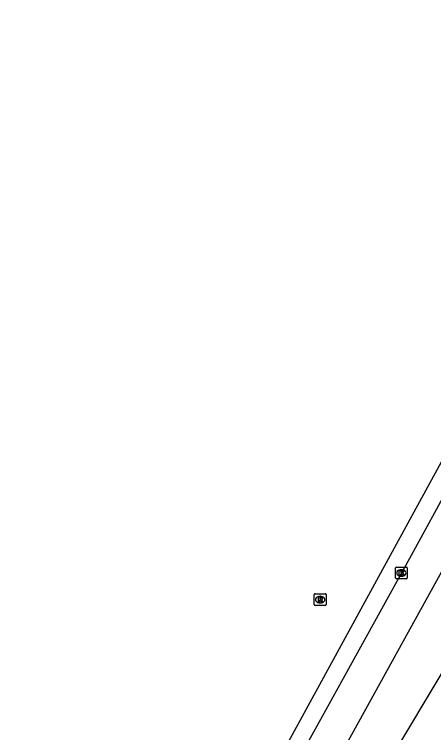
# Model space of a CAD drawing. Extents: x 163268 to 164360, y 381529 to 382285.
# Drawn here: x 163282.3 to 163318, y 381703.8 to 381764.9 of the extents above; entities that cross this region are included whole.
import ezdxf

# ---------------------------------------------------------------- set-up
doc = ezdxf.new("R2010")
doc.units = 0
for name, color, linetype in [('IMGEO_Kolk', 7, 'Continuous'), ('IMGEO_Loofbos', 7, 'Continuous'), ('IMGEO_Rijbaan_lokaal_gesloten', 7, 'Continuous'), ('IMGEO_Rioolput', 7, 'Continuous'), ('IMGEO_Voetpad_open', 7, 'Continuous')]:
    doc.layers.add(name, color=color, linetype=linetype)

msp = doc.modelspace()

# ---------------------------------------------------------------- linework, layer by layer
at = {"layer": 'IMGEO_Kolk'}
for p, q in [((163314.773, 381716.954), (163314.773, 381717.806)), ((163314.848, 381717.88), (163315.7, 381717.88)), ((163315.261, 381717.66), (163315.286, 381717.66)), ((163315.774, 381717.806), (163315.774, 381716.954)), ((163315.7, 381716.88), (163314.848, 381716.88)), ((163315.284, 381717.1), (163315.259, 381717.1))]:
    msp.add_line(p, q, dxfattribs=at)
for points in [[(163314.773, 381716.954), (163314.773, 381717.806)], [(163314.848, 381717.88), (163315.7, 381717.88)], [(163315.094, 381717.58), (163315.217, 381717.58), (163315.217, 381717.429), (163315.347, 381717.58), (163315.511, 381717.58), (163315.365, 381717.429), (163315.518, 381717.18), (163315.366, 381717.18), (163315.281, 381717.344), (163315.217, 381717.277), (163315.217, 381717.18), (163315.094, 381717.18), (163315.094, 381717.58)], [(163315.774, 381717.806), (163315.774, 381716.954)], [(163315.7, 381716.88), (163314.848, 381716.88)]]:
    msp.add_lwpolyline(points, dxfattribs=at)
for centre, start, end in [((163314.85, 381717.804), 91.55205, 178.44795), ((163314.85, 381717.804), 91.55205, 178.44795), ((163315.698, 381717.804), 1.55205, 88.44795), ((163315.698, 381717.804), 1.55205, 88.44795), ((163314.85, 381716.956), 181.55205, 268.44795), ((163314.85, 381716.956), 181.55205, 268.44795), ((163315.698, 381716.956), 271.55205, 358.44795), ((163315.698, 381716.956), 271.55205, 358.44795)]:
    msp.add_arc(centre, 0.0765, start, end, dxfattribs=at)
for centre, major_axis, ratio, start_param, end_param in [((163315.26, 381717.38), (-0.387, 0.002), 0.722429, 4.712389, 7.853982), ((163315.285, 381717.38), (-0.39, 0.002), 0.717154, 1.570796, 4.712389)]:
    msp.add_ellipse(centre, major_axis=major_axis, ratio=ratio, start_param=start_param, end_param=end_param, dxfattribs=at)
at = {"layer": 'IMGEO_Loofbos'}
msp.add_lwpolyline([(163323.391, 381716.664), (163309.934, 381694.231), (163303.67, 381683.795)], dxfattribs=at)
at = {"layer": 'IMGEO_Rijbaan_lokaal_gesloten'}
for points in [[(163282.298, 381658.517), (163284.935, 381665.268), (163287.427, 381669.679), (163302.808, 381697.806), (163321.688, 381732.332), (163331.595, 381750.086), (163373.043, 381825.599)], [(163374.516, 381824.802), (163333.26, 381750), (163319.441, 381724.945), (163316.097, 381718.876), (163303.915, 381696.841), (163290.585, 381672.729)]]:
    msp.add_lwpolyline(points, dxfattribs=at)
at = {"layer": 'IMGEO_Rioolput'}
for p, q in [((163307.855, 381714.687), (163307.855, 381715.539)), ((163307.93, 381715.613), (163308.782, 381715.613)), ((163308.856, 381715.539), (163308.856, 381714.687)), ((163308.343, 381715.393), (163308.368, 381715.393)), ((163308.782, 381714.613), (163307.93, 381714.613)), ((163308.366, 381714.833), (163308.341, 381714.833))]:
    msp.add_line(p, q, dxfattribs=at)
for points in [[(163307.855, 381714.687), (163307.855, 381715.539)], [(163307.93, 381715.613), (163308.782, 381715.613)], [(163308.856, 381715.539), (163308.856, 381714.687)], [(163308.444, 381715.311), (163308.192, 381715.313), (163308.192, 381714.913)], [(163308.192, 381714.913), (163308.316, 381714.913), (163308.316, 381715.075), (163308.327, 381715.075)], [(163308.37, 381715.232), (163308.316, 381715.232), (163308.316, 381715.151)], [(163308.316, 381715.151), (163308.368, 381715.151)], [(163308.374, 381715.046), (163308.445, 381714.913), (163308.585, 381714.913), (163308.52, 381715.039)], [(163308.782, 381714.613), (163307.93, 381714.613)]]:
    msp.add_lwpolyline(points, dxfattribs=at)
for centre, radius, start, end in [((163307.932, 381715.537), 0.0765, 91.55205, 178.44795), ((163307.932, 381715.537), 0.0765, 91.55205, 178.44795), ((163308.78, 381715.537), 0.0765, 1.55205, 88.44795), ((163308.78, 381715.537), 0.0765, 1.55205, 88.44795), ((163308.326, 381715.022), 0.0533, 26.02933, 88.69889), ((163308.352, 381715.34), 0.19, 274.7715, 282.96867), ((163308.376, 381715.136), 0.0964, 77.00612, 93.18647), ((163308.39, 381715.193), 0.0378, 276.66336, 79.67722), ((163308.443, 381715.201), 0.109, 350.36119, 89.41601), ((163308.441, 381715.201), 0.112, 277.58423, 350.98172), ((163308.425, 381714.986), 0.108, 29.51342, 73.79051), ((163307.932, 381714.689), 0.0765, 181.55205, 268.44795), ((163307.932, 381714.689), 0.0765, 181.55205, 268.44795), ((163308.78, 381714.689), 0.0765, 271.55205, 358.44795), ((163308.78, 381714.689), 0.0765, 271.55205, 358.44795)]:
    msp.add_arc(centre, radius, start, end, dxfattribs=at)
for centre, major_axis, ratio, start_param, end_param in [((163308.342, 381715.113), (-0.387, 0.002), 0.722429, 4.712389, 7.853982), ((163308.367, 381715.113), (-0.39, 0.002), 0.717154, 1.570796, 4.712389)]:
    msp.add_ellipse(centre, major_axis=major_axis, ratio=ratio, start_param=start_param, end_param=end_param, dxfattribs=at)
at = {"layer": 'IMGEO_Voetpad_open'}
msp.add_lwpolyline([(163319.318, 381718.603), (163306.193, 381694.858), (163300.911, 381685.302)], dxfattribs=at)

doc.saveas('drawing.dxf')
